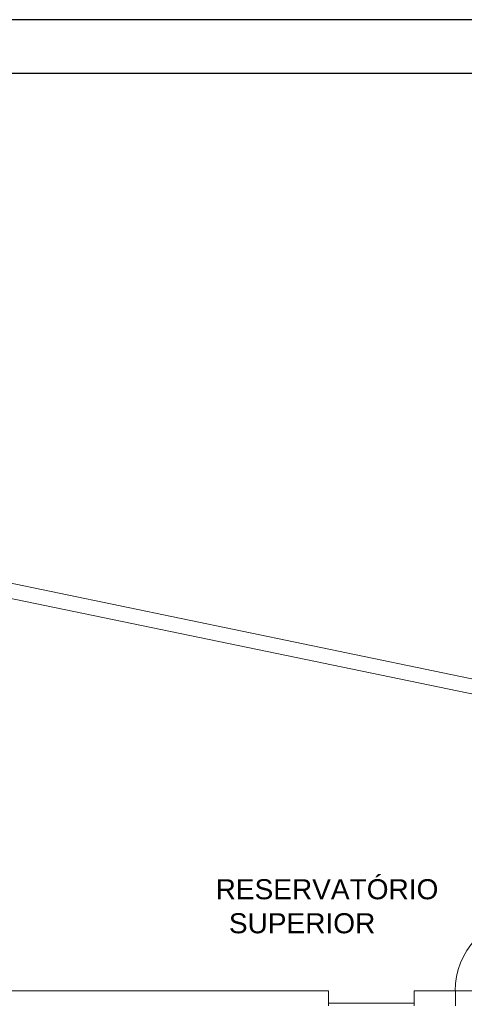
# Model space of a CAD drawing. Header units: millimetres. Extents: x 567 to 934, y -1 to 364.
# Tile 326 of 656: x 650 to 658, y 284 to 303. Entities that reach past the tile are written whole.
import ezdxf

# ---------------------------------------------------------------- set-up
doc = ezdxf.new("R2010")
doc.units = ezdxf.units.MM
doc.header["$MEASUREMENT"] = 0
doc.linetypes.add('NULL', pattern=[0])
doc.layers.get('0').update_dxf_attribs({"lineweight": 18})
doc.layers.add('ARQ FINA', color=8, linetype='Continuous')
doc.layers.add('FOLHA_PADRÃO', color=7, linetype='Continuous')
doc.styles.add('Arial', font='arial.ttf')

# ---------------------------------------------------------------- blocks, each defined once
blk = doc.blocks.new('a estendido01')
at = {"layer": 'FOLHA_PADRÃO', "color": 1, "linetype": 'Continuous'}
blk.add_line((0, 59.4), (-118.908, 59.4), dxfattribs=at)
at = {"layer": 'FOLHA_PADRÃO', "color": 6, "linetype": 'Continuous'}
blk.add_lwpolyline([(-1.008, 58.4), (-1.008, 1), (-117.908, 1), (-117.908, 58.4), (-1.008, 58.4)], dxfattribs=at)

msp = doc.modelspace()

# ---------------------------------------------------------------- linework, layer by layer
at = {"layer": 'ARQ FINA', "lineweight": 5}
for p, q in [((692.306, 283.39), (634.906, 295.304)), ((659.706, 290.156), (645.266, 293.153)), ((645.546, 292.809), (659.326, 289.949)), ((655.546, 284.628), (645.546, 284.628)), ((655.546, 284.348), (655.546, 284.628)), ((657.146, 284.348), (657.146, 284.628)), ((657.146, 284.628), (657.918, 284.628)), ((657.918, 284.348), (657.918, 284.628)), ((657.918, 284.628), (659.315, 284.628)), ((655.546, 284.398), (657.146, 284.398))]:
    msp.add_line(p, q, dxfattribs=at)
msp.add_arc((659.318, 284.628), 1.403, 94.168, 180, dxfattribs=at)

# ---------------------------------------------------------------- block references
msp.add_blockref('a estendido01', (717.473, 243.387))

# ---------------------------------------------------------------- texts
at = {"layer": 'ARQ FINA', "linetype": 'NULL', "lineweight": 5, "char_height": 0.375, "attachment_point": 7, "line_spacing_factor": 0.9, "style": 'Arial'}
for s, insert, width in [('RESERVATÓRIO', (653.439, 286.335), 8.32774), ('SUPERIOR', (653.687, 285.699), 5.47409)]:
    msp.add_mtext(s, dxfattribs=dict(at, insert=insert, width=width))

doc.saveas('drawing.dxf')
